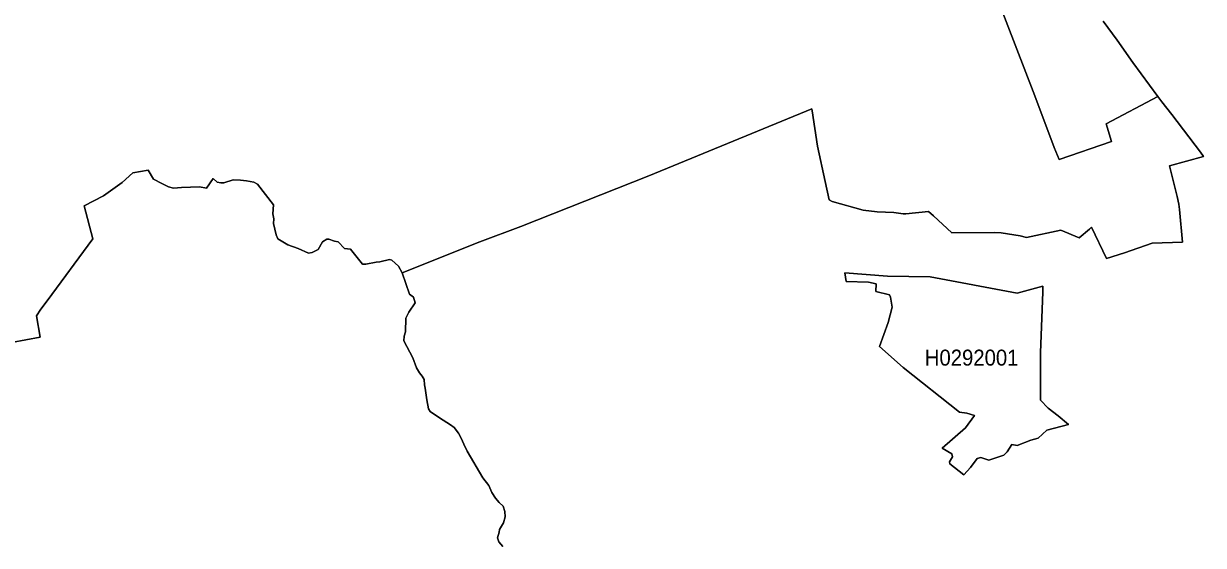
# Model space of a CAD drawing. Extents: x 369010 to 739155, y 6377141 to 6616555.
# Drawn here: x 542384 to 549771, y 6535037 to 6538303 of the extents above; entities that cross this region are included whole.
import ezdxf
from ezdxf.enums import TextEntityAlignment as Align

# ---------------------------------------------------------------- set-up
doc = ezdxf.new("R2010")
doc.units = 0
doc.header["$LTSCALE"] = 40
doc.layers.add('1', color=7, linetype='Continuous', lineweight=13)
doc.layers.add('2', color=7, linetype='Continuous')

msp = doc.modelspace()

# ---------------------------------------------------------------- linework, layer by layer
at = {"layer": '1'}
for points in [[(548424.32, 6538609.83), (548716.43, 6537851.82), (548837.58, 6537527.93), (548868.86, 6537453.46), (549194.74, 6537566.33), (549161.31, 6537675.07), (549486.69, 6537847.85), (549330.12, 6538059.7), (549230.49, 6538199.22), (549142.77, 6538319.37)], [(548463.21, 6536996.66), (548504.09, 6536992.86), (548623.92, 6536974.49), (548663.31, 6536965.38), (548877.63, 6537009.57), (548993.82, 6536962.07), (549056.87, 6537017.68), (549070.61, 6537029.93), (549163.46, 6536832.98), (549277.33, 6536869.06), (549450.44, 6536928.97), (549639.12, 6536936.09), (549622.07, 6537140.16), (549616.28, 6537172.43), (549605.85, 6537221.42), (549558.52, 6537412.74), (549771.02, 6537470.67), (549751.99, 6537498.64), (549573.25, 6537733.99), (549511.18, 6537814.75), (549486.69, 6537847.85), (549161.31, 6537675.07), (549194.74, 6537566.33), (548868.86, 6537453.46), (548837.58, 6537527.93), (548716.43, 6537851.82), (548424.32, 6538609.83)], [(549142.77, 6538319.37), (549230.49, 6538199.22), (549330.12, 6538059.7), (549486.69, 6537847.85), (549511.18, 6537814.75), (549573.25, 6537733.99), (549751.99, 6537498.64), (549771.02, 6537470.67), (549558.52, 6537412.74), (549605.85, 6537221.42), (549616.28, 6537172.43), (549622.07, 6537140.16), (549639.12, 6536936.09), (549450.44, 6536928.97), (549277.33, 6536869.06), (549163.46, 6536832.98), (549070.61, 6537029.93), (549056.87, 6537017.68), (548993.82, 6536962.07), (548877.63, 6537009.57), (548663.31, 6536965.38), (548623.92, 6536974.49), (548504.09, 6536992.86), (548463.21, 6536996.66), (548194.93, 6536994.84), (548081.06, 6537100.6), (548049.29, 6537126.75), (547907.45, 6537112.02), (547890.24, 6537113.01), (547833.63, 6537121.95), (547727.88, 6537125.26), (547641.48, 6537135.19), (547447.18, 6537190.8), (547428.15, 6537199.41), (547402.66, 6537316.09), (547354.67, 6537537.2), (547321.4, 6537758.31), (547318.59, 6537770.89), (546299.08, 6537350.51), (545497.38, 6537032.91), (545240.52, 6536937.58), (544755.26, 6536743.94), (544799.45, 6536609.39), (544824.94, 6536592.01), (544835.03, 6536555.6)], [(542307.79, 6536306.84), (542487.03, 6536341.77), (542465.68, 6536474.5), (542492.16, 6536516.37), (542531.22, 6536567.18), (542817.54, 6536956.61), (542764.25, 6537163.16), (542885.23, 6537226.05), (543000.59, 6537308.97), (543068.94, 6537370.21), (543163.44, 6537386.43), (543198.03, 6537329.33), (543250.17, 6537302.02), (543290.55, 6537281.5), (543322.49, 6537273.06), (543373.96, 6537276.86), (543486.51, 6537281.83), (543528.88, 6537274.05), (543570.75, 6537333.96), (543595.41, 6537311.78), (543619.41, 6537306.16), (543638.27, 6537307.15), (543695.87, 6537325.85), (543741.38, 6537324.2), (543780.11, 6537319.56), (543825.46, 6537311.45), (543849.62, 6537299.21), (543948.59, 6537168.46), (543945.12, 6537112.02), (543950.74, 6537080.58), (543948.92, 6537052.61), (543966.3, 6536981.27), (543977.06, 6536956.12), (544039.62, 6536919.37), (544104.33, 6536896.37), (544168.38, 6536866.58), (544190.89, 6536870.88), (544229.45, 6536889.91), (544254.94, 6536936.75), (544282.58, 6536953.3), (544295.32, 6536954.13), (544330.41, 6536941.39), (544354.08, 6536938.41), (544392.81, 6536896.37), (544430.21, 6536890.91), (544506.18, 6536798.39), (544526.53, 6536797.4), (544591.08, 6536810.14), (544614.75, 6536811.96), (544675.98, 6536826.69), (544689.06, 6536823.71), (544731.92, 6536785.98), (544755.26, 6536743.94), (545240.52, 6536937.58), (545497.38, 6537032.91), (546299.08, 6537350.51), (547318.59, 6537770.89), (547321.4, 6537758.31), (547354.67, 6537537.2), (547402.66, 6537316.09), (547428.15, 6537199.41), (547447.18, 6537190.8), (547641.48, 6537135.19), (547727.88, 6537125.26), (547833.63, 6537121.95), (547890.24, 6537113.01), (547907.45, 6537112.02), (548049.29, 6537126.75), (548081.06, 6537100.6), (548194.93, 6536994.84), (548463.21, 6536996.66)], [(544614.75, 6536811.96), (544591.08, 6536810.14), (544526.53, 6536797.4), (544506.18, 6536798.39), (544430.21, 6536890.91), (544392.81, 6536896.37), (544354.08, 6536938.41), (544330.41, 6536941.39), (544295.32, 6536954.13), (544282.58, 6536953.3), (544254.94, 6536936.75), (544229.45, 6536889.91), (544190.89, 6536870.88), (544168.38, 6536866.58), (544104.33, 6536896.37), (544039.62, 6536919.37), (543977.06, 6536956.12), (543966.3, 6536981.27), (543948.92, 6537052.61), (543950.74, 6537080.58), (543945.12, 6537112.02), (543948.59, 6537168.46), (543849.62, 6537299.21), (543825.46, 6537311.45), (543780.11, 6537319.56), (543741.38, 6537324.2), (543695.87, 6537325.85), (543638.27, 6537307.15), (543619.41, 6537306.16), (543595.41, 6537311.78), (543570.75, 6537333.96), (543528.88, 6537274.05), (543486.51, 6537281.83), (543373.96, 6537276.86), (543322.49, 6537273.06), (543290.55, 6537281.5), (543250.17, 6537302.02), (543198.03, 6537329.33), (543163.44, 6537386.43), (543068.94, 6537370.21), (543000.59, 6537308.97), (542885.23, 6537226.05), (542764.25, 6537163.16), (542817.54, 6536956.61), (542531.22, 6536567.18), (542492.16, 6536516.37), (542465.68, 6536474.5), (542487.03, 6536341.77), (542307.79, 6536306.84)], [(545384.67, 6535030.15), (545359.51, 6535060.27), (545351.07, 6535084.43), (545360.84, 6535120.18), (545363.82, 6535137.06), (545388.48, 6535179.6), (545399.4, 6535216.5), (545398.24, 6535249.6), (545386.66, 6535282.21), (545361.67, 6535306.37), (545338.83, 6535334.01), (545316.65, 6535369.26), (545297.62, 6535412.13), (545259.22, 6535460.13), (545160.58, 6535628.11), (545139.73, 6535670.15), (545124.83, 6535708.38), (545107.12, 6535740.65), (545079.48, 6535775.08), (545056.48, 6535792.62), (544988.12, 6535836.15), (544929.37, 6535875.38), (544919.44, 6535891.26), (544908.02, 6535948.53), (544899.08, 6536022.51), (544894.95, 6536043.2), (544893.12, 6536076.79), (544880.38, 6536096.65), (544862.18, 6536116.68), (544845.29, 6536148.46), (544821.96, 6536212.18), (544765.52, 6536317.93), (544767.18, 6536346.23), (544774.46, 6536374.37), (544777.27, 6536460.1), (544797.3, 6536497.34), (544835.03, 6536555.6), (544824.94, 6536592.01), (544799.45, 6536609.39), (544755.26, 6536743.94), (544731.92, 6536785.98), (544689.06, 6536823.71), (544675.98, 6536826.69), (544614.75, 6536811.96)], [(544835.03, 6536555.6), (544797.3, 6536497.34), (544777.27, 6536460.1), (544774.46, 6536374.37), (544767.18, 6536346.23), (544765.52, 6536317.93), (544821.96, 6536212.18), (544845.29, 6536148.46), (544862.18, 6536116.68), (544880.38, 6536096.65), (544893.12, 6536076.79), (544894.95, 6536043.2), (544899.08, 6536022.51), (544908.02, 6535948.53), (544919.44, 6535891.26), (544929.37, 6535875.38), (544988.12, 6535836.15), (545056.48, 6535792.62), (545079.48, 6535775.08), (545107.12, 6535740.65), (545124.83, 6535708.38), (545139.73, 6535670.15), (545160.58, 6535628.11), (545259.22, 6535460.13), (545297.62, 6535412.13), (545316.65, 6535369.26), (545338.83, 6535334.01), (545361.67, 6535306.37), (545386.66, 6535282.21), (545398.24, 6535249.6), (545399.4, 6535216.5), (545388.48, 6535179.6), (545363.82, 6535137.06), (545360.84, 6535120.18), (545351.07, 6535084.43), (545359.51, 6535060.27), (545384.67, 6535030.15)]]:
    msp.add_lwpolyline(points, dxfattribs=at)
for points in [[(548862.24, 6535848.07), (548927.28, 6535793.62), (548791.57, 6535757.87), (548735.63, 6535708.71), (548689.79, 6535696.8), (548605.05, 6535662.87), (548571.62, 6535669.82), (548542.82, 6535622.32), (548522.46, 6535601.96), (548427.46, 6535571.51), (548378.31, 6535586.74), (548354.64, 6535581.61), (548312.11, 6535525.67), (548271.56, 6535478.17), (548183.84, 6535547.68), (548182.19, 6535559.59), (548200.72, 6535591.87), (548195.59, 6535610.57), (548136.34, 6535646.15), (548282.15, 6535773.42), (548338.09, 6535849.89), (548290.59, 6535865.11), (548243.09, 6535871.9), (547891.73, 6536150.11), (547743.27, 6536282.35), (547796.4, 6536433.29), (547823.04, 6536529.12), (547812.45, 6536591.18), (547805.33, 6536605.41), (547720.1, 6536626.6), (547721.92, 6536674.59), (547674.09, 6536685.19), (547533.91, 6536688.83), (547525.47, 6536742.45), (547793.25, 6536722.42), (548061.04, 6536718.78), (548605.21, 6536616.34), (548765.09, 6536660.53), (548765.09, 6536644.8), (548765.59, 6536624.78), (548754.99, 6536351.36), (548751.52, 6536244.95), (548750.53, 6535946.54), (548798.36, 6535895.9)], [(548862.24, 6535848.07), (548798.36, 6535895.9), (548750.53, 6535946.54), (548751.52, 6536244.95), (548754.99, 6536351.36), (548765.59, 6536624.78), (548765.09, 6536644.8), (548765.09, 6536660.53), (548605.21, 6536616.34), (548061.04, 6536718.78), (547793.25, 6536722.42), (547525.47, 6536742.45), (547533.91, 6536688.83), (547674.09, 6536685.19), (547721.92, 6536674.59), (547720.1, 6536626.6), (547805.33, 6536605.41), (547812.45, 6536591.18), (547823.04, 6536529.12), (547796.4, 6536433.29), (547743.27, 6536282.35), (547891.73, 6536150.11), (548243.09, 6535871.9), (548290.59, 6535865.11), (548338.09, 6535849.89), (548282.15, 6535773.42), (548136.34, 6535646.15), (548195.59, 6535610.57), (548200.72, 6535591.87), (548182.19, 6535559.59), (548183.84, 6535547.68), (548271.56, 6535478.17), (548312.11, 6535525.67), (548354.64, 6535581.61), (548378.31, 6535586.74), (548427.46, 6535571.51), (548522.46, 6535601.96), (548542.82, 6535622.32), (548571.62, 6535669.82), (548605.05, 6535662.87), (548689.79, 6535696.8), (548735.63, 6535708.71), (548791.57, 6535757.87), (548927.28, 6535793.62)]]:
    msp.add_lwpolyline(points, close=True, dxfattribs=at)

# ---------------------------------------------------------------- texts
at = {"layer": '2', "width": 0.95}
msp.add_text('H0292001', height=100, dxfattribs=at).set_placement((548319.98, 6536162.73), align=Align.CENTER)

doc.saveas('drawing.dxf')
